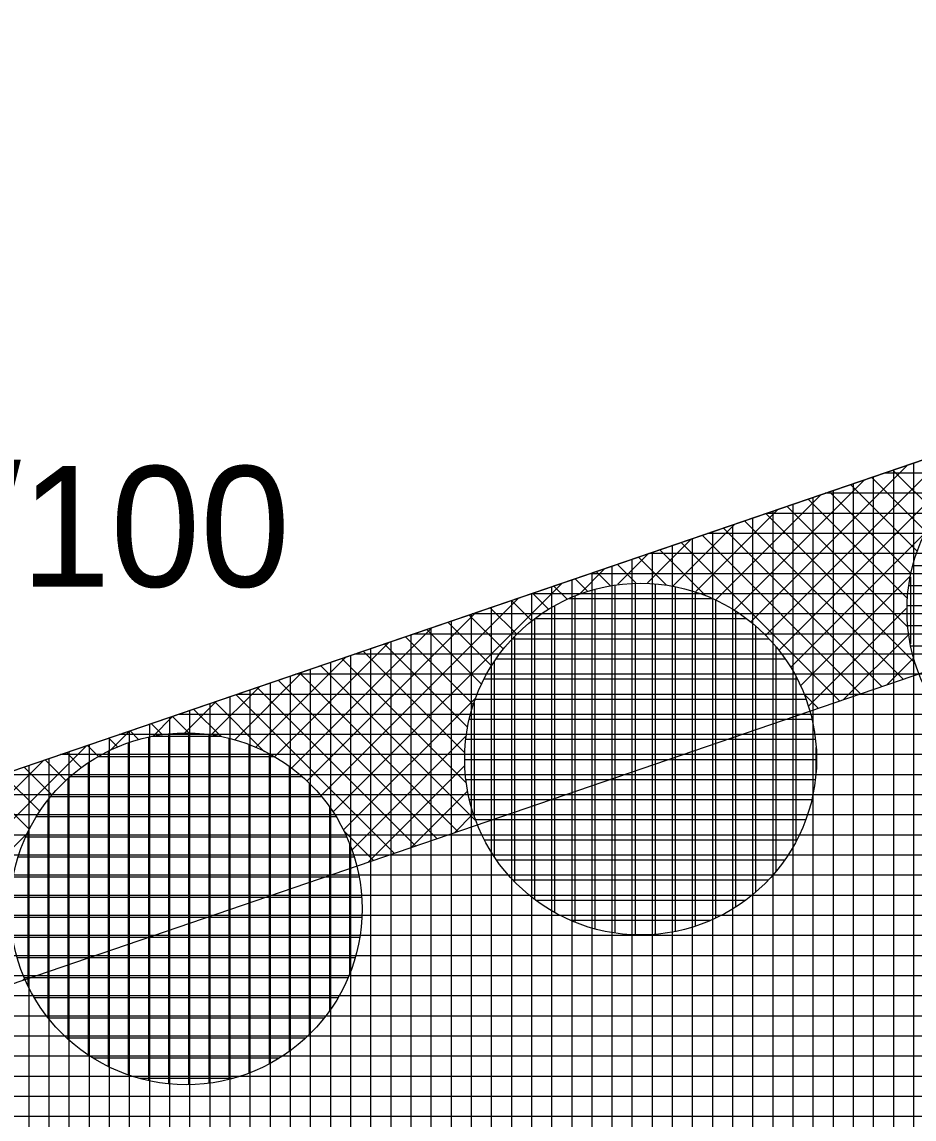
# Model space of a CAD drawing. Extents: x -565346 to -564154, y -1097386 to -1095620.
# Drawn here: x -564644.74 to -564635.86, y -1095739.21 to -1095728.29 of the extents above; entities that cross this region are included whole.
import ezdxf

# ---------------------------------------------------------------- set-up
doc = ezdxf.new("R2010")
doc.units = 0
for name, color, linetype in [('Vrstva 13', 7, 'Continuous'), ('Vrstva 40', 7, 'Continuous'), ('Vrstva 41', 7, 'Continuous'), ('Vrstva 42', 7, 'Continuous'), ('Vrstva 43', 7, 'Continuous'), ('Vrstva 44', 7, 'Continuous')]:
    doc.layers.add(name, color=color, linetype=linetype)

msp = doc.modelspace()

# ---------------------------------------------------------------- linework, layer by layer
at = {"layer": 'Vrstva 13'}
msp.add_line((-564693.31, -1095752.31), (-564631.48, -1095731.18), dxfattribs=at)
at = {"layer": 'Vrstva 41'}
for p, q in [((-564637.205, -1095734.54), (-564635.072, -1095732.407)), ((-564637.338, -1095734.39), (-564635.501, -1095732.554)), ((-564637.486, -1095734.256), (-564635.931, -1095732.701)), ((-564635.753, -1095733.354), (-564636.285, -1095732.822)), ((-564635.649, -1095733.175), (-564636.074, -1095732.75)), ((-564637.651, -1095734.138), (-564636.361, -1095732.848)), ((-564635.838, -1095733.552), (-564636.496, -1095732.894)), ((-564637.834, -1095734.038), (-564636.79, -1095732.995)), ((-564635.936, -1095734.019), (-564636.917, -1095733.038)), ((-564635.902, -1095733.771), (-564636.707, -1095732.966)), ((-564638.035, -1095733.956), (-564637.22, -1095733.142)), ((-564635.934, -1095734.304), (-564637.128, -1095733.11)), ((-564635.974, -1095734.83), (-564637.55, -1095733.254)), ((-564635.865, -1095734.656), (-564637.339, -1095733.182)), ((-564638.261, -1095733.9), (-564637.65, -1095733.289)), ((-564636.185, -1095734.902), (-564637.761, -1095733.326)), ((-564638.516, -1095733.872), (-564638.08, -1095733.435)), ((-564636.607, -1095735.046), (-564638.182, -1095733.47)), ((-564636.396, -1095734.974), (-564637.972, -1095733.398)), ((-564637.088, -1095734.707), (-564635.771, -1095733.389)), ((-564638.812, -1095733.885), (-564638.509, -1095733.582)), ((-564637.944, -1095733.991), (-564638.393, -1095733.543)), ((-564638.631, -1095733.871), (-564638.815, -1095733.687)), ((-564638.33, -1095733.889), (-564638.604, -1095733.615)), ((-564639.187, -1095733.977), (-564638.939, -1095733.729)), ((-564638.888, -1095733.897), (-564639.026, -1095733.759)), ((-564636.99, -1095734.891), (-564635.909, -1095733.811)), ((-564641.645, -1095736.153), (-564639.369, -1095733.876)), ((-564639.319, -1095734.031), (-564639.447, -1095733.903)), ((-564639.116, -1095733.951), (-564639.236, -1095733.831)), ((-564641.766, -1095735.991), (-564639.798, -1095734.023)), ((-564639.503, -1095734.13), (-564639.658, -1095733.975)), ((-564639.819, -1095734.379), (-564640.08, -1095734.119)), ((-564639.669, -1095734.246), (-564639.869, -1095734.047)), ((-564636.91, -1095735.095), (-564635.942, -1095734.126)), ((-564641.903, -1095735.845), (-564640.228, -1095734.17)), ((-564639.953, -1095734.528), (-564640.29, -1095734.191)), ((-564642.056, -1095735.715), (-564640.658, -1095734.316)), ((-564640.171, -1095734.876), (-564640.712, -1095734.335)), ((-564640.071, -1095734.693), (-564640.501, -1095734.263)), ((-564642.225, -1095735.601), (-564641.087, -1095734.463)), ((-564640.253, -1095735.077), (-564640.923, -1095734.407)), ((-564636.565, -1095735.032), (-564635.923, -1095734.39)), ((-564640.336, -1095735.559), (-564641.344, -1095734.551)), ((-564640.309, -1095735.304), (-564641.134, -1095734.479)), ((-564642.415, -1095735.508), (-564641.517, -1095734.61)), ((-564640.323, -1095735.856), (-564641.555, -1095734.623)), ((-564636.135, -1095734.885), (-564635.874, -1095734.624)), ((-564642.624, -1095735.435), (-564641.947, -1095734.757)), ((-564640.401, -1095736.343), (-564641.977, -1095734.767)), ((-564640.229, -1095736.232), (-564641.766, -1095734.695)), ((-564642.857, -1095735.384), (-564642.376, -1095734.904)), ((-564640.823, -1095736.487), (-564642.398, -1095734.911)), ((-564640.612, -1095736.415), (-564642.188, -1095734.839)), ((-564641.034, -1095736.559), (-564642.609, -1095734.983)), ((-564641.542, -1095736.332), (-564640.231, -1095735.021)), ((-564636.817, -1095735.118), (-564636.951, -1095734.984)), ((-564643.121, -1095735.366), (-564642.806, -1095735.051)), ((-564642.758, -1095735.4), (-564643.031, -1095735.127)), ((-564642.325, -1095735.551), (-564642.82, -1095735.055)), ((-564643.436, -1095735.398), (-564643.236, -1095735.197)), ((-564643.075, -1095735.366), (-564643.242, -1095735.199)), ((-564643.86, -1095735.539), (-564643.665, -1095735.344)), ((-564643.575, -1095735.432), (-564643.663, -1095735.344)), ((-564643.341, -1095735.383), (-564643.452, -1095735.271)), ((-564643.785, -1095735.505), (-564643.874, -1095735.416)), ((-564641.458, -1095736.53), (-564640.323, -1095735.396)), ((-564646.279, -1095737.675), (-564644.095, -1095735.491)), ((-564644.145, -1095735.71), (-564644.296, -1095735.56)), ((-564643.975, -1095735.597), (-564644.085, -1095735.488)), ((-564646.398, -1095737.511), (-564644.525, -1095735.638)), ((-564644.299, -1095735.839), (-564644.506, -1095735.632)), ((-564644.558, -1095736.146), (-564644.928, -1095735.776)), ((-564644.437, -1095735.984), (-564644.717, -1095735.704)), ((-564641.291, -1095736.647), (-564640.336, -1095735.692)), ((-564644.662, -1095736.324), (-564645.139, -1095735.848)), ((-564640.862, -1095736.5), (-564640.308, -1095735.947)), ((-564640.432, -1095736.353), (-564640.252, -1095736.173)), ((-564646.177, -1095737.855), (-564644.679, -1095736.358)), ((-564641.244, -1095736.631), (-564641.541, -1095736.335)), ((-564644.729, -1095737.822), (-564644.71, -1095737.803))]:
    msp.add_line(p, q, dxfattribs=at)
at = {"layer": 'Vrstva 42'}
msp.add_lwpolyline([(-564707.989, -1095755.399), (-564707.577, -1095757.356), (-564692.663, -1095754.203), (-564630.833, -1095733.073), (-564590.007, -1095716.981), (-564573.006, -1095706.742), (-564516.181, -1095692.846), (-564453.911, -1095679.516), (-564393.952, -1095664.868), (-564326.83, -1095645.13), (-564326.21, -1095642.73), (-564394.52, -1095662.95), (-564454.33, -1095677.56), (-564516.6, -1095690.89), (-564574.04, -1095705.03), (-564590.74, -1095715.12), (-564631.48, -1095731.18), (-564693.31, -1095752.31)], close=True, dxfattribs=at)
at = {"layer": 'Vrstva 43'}
for p, q in [((-564635.87, -1095732.68), (-564635.87, -1095749.37)), ((-564636.27, -1095732.817), (-564636.27, -1095749.497)), ((-564589.53, -1095732.78), (-564636.162, -1095732.78)), ((-564636.07, -1095732.749), (-564636.07, -1095749.433)), ((-564636.47, -1095732.885), (-564636.47, -1095749.56)), ((-564636.87, -1095733.022), (-564636.87, -1095749.686)), ((-564590.129, -1095732.98), (-564636.747, -1095732.98)), ((-564636.67, -1095732.954), (-564636.67, -1095749.623)), ((-564637.27, -1095733.159), (-564637.27, -1095749.813)), ((-564637.07, -1095733.09), (-564637.07, -1095749.75)), ((-564637.47, -1095733.227), (-564637.47, -1095749.876)), ((-564590.728, -1095733.18), (-564637.332, -1095733.18)), ((-564591.326, -1095733.38), (-564637.918, -1095733.38)), ((-564637.87, -1095733.364), (-564637.87, -1095750.002)), ((-564637.67, -1095733.295), (-564637.67, -1095749.939)), ((-564638.07, -1095733.432), (-564638.07, -1095750.066)), ((-564591.925, -1095733.58), (-564638.503, -1095733.58)), ((-564638.47, -1095733.569), (-564638.47, -1095750.192)), ((-564638.27, -1095733.5), (-564638.27, -1095750.129)), ((-564638.87, -1095733.705), (-564638.87, -1095750.319)), ((-564638.67, -1095733.637), (-564638.67, -1095750.255)), ((-564592.524, -1095733.78), (-564639.088, -1095733.78)), ((-564639.07, -1095733.774), (-564639.07, -1095750.382)), ((-564639.47, -1095733.911), (-564639.47, -1095750.508)), ((-564639.27, -1095733.842), (-564639.27, -1095750.445)), ((-564593.123, -1095733.98), (-564639.673, -1095733.98)), ((-564639.67, -1095733.979), (-564639.67, -1095750.572)), ((-564640.07, -1095734.116), (-564640.07, -1095750.698)), ((-564639.87, -1095734.047), (-564639.87, -1095750.635)), ((-564640.47, -1095734.252), (-564640.47, -1095750.825)), ((-564640.27, -1095734.184), (-564640.27, -1095750.761)), ((-564593.722, -1095734.18), (-564640.259, -1095734.18)), ((-564640.67, -1095734.321), (-564640.67, -1095750.888)), ((-564641.07, -1095734.457), (-564641.07, -1095751.014)), ((-564640.87, -1095734.389), (-564640.87, -1095750.951)), ((-564594.321, -1095734.38), (-564640.844, -1095734.38)), ((-564594.855, -1095734.58), (-564641.429, -1095734.58)), ((-564641.27, -1095734.526), (-564641.27, -1095751.077)), ((-564641.67, -1095734.662), (-564641.67, -1095751.204)), ((-564641.47, -1095734.594), (-564641.47, -1095751.141)), ((-564642.07, -1095734.799), (-564642.07, -1095751.33)), ((-564595.24, -1095734.78), (-564642.014, -1095734.78)), ((-564641.87, -1095734.731), (-564641.87, -1095751.267)), ((-564642.27, -1095734.867), (-564642.27, -1095751.394)), ((-564642.67, -1095735.004), (-564642.67, -1095751.52)), ((-564595.625, -1095734.98), (-564642.599, -1095734.98)), ((-564642.47, -1095734.936), (-564642.47, -1095751.457)), ((-564642.87, -1095735.072), (-564642.87, -1095751.583)), ((-564643.27, -1095735.209), (-564643.27, -1095751.71)), ((-564596.01, -1095735.18), (-564643.185, -1095735.18)), ((-564643.07, -1095735.141), (-564643.07, -1095751.647)), ((-564643.67, -1095735.346), (-564643.67, -1095751.836)), ((-564643.47, -1095735.278), (-564643.47, -1095751.773)), ((-564643.87, -1095735.414), (-564643.87, -1095751.9)), ((-564596.394, -1095735.38), (-564643.77, -1095735.38)), ((-564644.27, -1095735.551), (-564644.27, -1095752.026)), ((-564644.07, -1095735.483), (-564644.07, -1095751.963)), ((-564644.47, -1095735.619), (-564644.47, -1095752.089)), ((-564596.779, -1095735.58), (-564644.355, -1095735.58)), ((-564597.164, -1095735.78), (-564644.94, -1095735.78)), ((-564644.67, -1095735.688), (-564644.67, -1095752.153)), ((-564597.548, -1095735.98), (-564645.526, -1095735.98)), ((-564597.933, -1095736.18), (-564646.111, -1095736.18)), ((-564598.318, -1095736.38), (-564646.696, -1095736.38)), ((-564598.703, -1095736.58), (-564647.281, -1095736.58)), ((-564599.087, -1095736.78), (-564647.867, -1095736.78)), ((-564599.472, -1095736.98), (-564648.452, -1095736.98)), ((-564599.857, -1095737.18), (-564649.037, -1095737.18)), ((-564600.241, -1095737.38), (-564649.622, -1095737.38)), ((-564600.626, -1095737.58), (-564650.207, -1095737.58)), ((-564601.011, -1095737.78), (-564650.793, -1095737.78)), ((-564601.396, -1095737.98), (-564651.378, -1095737.98)), ((-564601.78, -1095738.18), (-564651.963, -1095738.18)), ((-564602.165, -1095738.38), (-564652.548, -1095738.38)), ((-564602.55, -1095738.58), (-564653.134, -1095738.58)), ((-564602.934, -1095738.78), (-564653.719, -1095738.78)), ((-564603.319, -1095738.98), (-564654.304, -1095738.98)), ((-564603.704, -1095739.18), (-564654.889, -1095739.18))]:
    msp.add_line(p, q, dxfattribs=at)
msp.add_lwpolyline([(-564584.17, -1095730.99), (-564361.01, -1095672.63), (-564329.81, -1095662.26), (-564326.21, -1095642.73), (-564394.52, -1095662.95), (-564454.33, -1095677.56), (-564516.6, -1095690.89), (-564574.04, -1095705.03), (-564590.74, -1095715.12), (-564631.48, -1095731.18), (-564693.31, -1095752.31), (-564772.2, -1095768.91), (-564879.81, -1095788.15), (-565039.47, -1095811.86), (-565040.85, -1095849.94), (-565025.81, -1095848.33), (-565025.24, -1095824.91), (-564877.52, -1095802.97), (-564694, -1095767.75), (-564603.8, -1095739.23), (-564594.74, -1095734.52)], close=True, dxfattribs=at)
at = {"layer": 'Vrstva 44'}
for p, q in [((-564632.493, -1095733.7), (-564635.876, -1095733.7)), ((-564635.9, -1095733.81), (-564635.9, -1095734.478)), ((-564638.84, -1095733.895), (-564638.84, -1095737.354)), ((-564638.64, -1095733.877), (-564638.64, -1095737.373)), ((-564638.44, -1095733.882), (-564638.44, -1095737.367)), ((-564638.24, -1095733.909), (-564638.24, -1095737.338)), ((-564632.452, -1095733.9), (-564635.916, -1095733.9)), ((-564637.866, -1095734.03), (-564639.302, -1095734.03)), ((-564639.24, -1095734.003), (-564639.24, -1095737.246)), ((-564639.04, -1095733.935), (-564639.04, -1095737.313)), ((-564638.04, -1095733.962), (-564638.04, -1095737.285)), ((-564639.44, -1095734.1), (-564639.44, -1095737.148)), ((-564637.84, -1095734.042), (-564637.84, -1095737.207)), ((-564632.435, -1095734.1), (-564635.932, -1095734.1)), ((-564637.529, -1095734.23), (-564639.641, -1095734.23)), ((-564639.64, -1095734.229), (-564639.64, -1095737.018)), ((-564637.64, -1095734.152), (-564637.64, -1095737.096)), ((-564637.44, -1095734.302), (-564637.44, -1095736.946)), ((-564632.442, -1095734.3), (-564635.925, -1095734.3)), ((-564637.307, -1095734.43), (-564639.861, -1095734.43)), ((-564639.84, -1095734.408), (-564639.84, -1095736.84)), ((-564637.24, -1095734.504), (-564637.24, -1095736.741)), ((-564632.473, -1095734.5), (-564635.896, -1095734.5)), ((-564640.04, -1095734.656), (-564640.04, -1095736.592)), ((-564637.144, -1095734.63), (-564640.023, -1095734.63)), ((-564637.04, -1095734.803), (-564637.04, -1095736.443)), ((-564637.027, -1095734.83), (-564640.142, -1095734.83)), ((-564640.24, -1095735.061), (-564640.24, -1095736.19)), ((-564636.94, -1095735.03), (-564640.23, -1095735.03)), ((-564636.88, -1095735.23), (-564640.288, -1095735.23)), ((-564643.48, -1095735.407), (-564643.48, -1095738.823)), ((-564642.752, -1095735.4), (-564643.45, -1095735.4)), ((-564643.28, -1095735.374), (-564643.28, -1095738.854)), ((-564643.08, -1095735.364), (-564643.08, -1095738.862)), ((-564642.88, -1095735.38), (-564642.88, -1095738.848)), ((-564642.68, -1095735.418), (-564642.68, -1095738.811)), ((-564636.846, -1095735.43), (-564640.321, -1095735.43)), ((-564643.88, -1095735.546), (-564643.88, -1095738.681)), ((-564643.68, -1095735.463), (-564643.68, -1095738.764)), ((-564642.48, -1095735.481), (-564642.48, -1095738.748)), ((-564636.84, -1095735.508), (-564636.84, -1095735.759)), ((-564644.08, -1095735.663), (-564644.08, -1095738.565)), ((-564642.23, -1095735.6), (-564643.978, -1095735.6)), ((-564642.28, -1095735.57), (-564642.28, -1095738.656)), ((-564636.836, -1095735.63), (-564640.332, -1095735.63)), ((-564642.08, -1095735.697), (-564642.08, -1095738.532)), ((-564644.28, -1095735.819), (-564644.28, -1095738.408)), ((-564641.951, -1095735.8), (-564644.257, -1095735.8)), ((-564641.88, -1095735.864), (-564641.88, -1095738.362)), ((-564636.848, -1095735.83), (-564640.321, -1095735.83)), ((-564641.755, -1095736), (-564644.451, -1095736)), ((-564644.48, -1095736.036), (-564644.48, -1095738.192)), ((-564641.68, -1095736.099), (-564641.68, -1095738.128)), ((-564636.884, -1095736.03), (-564640.286, -1095736.03)), ((-564641.614, -1095736.2), (-564644.595, -1095736.2)), ((-564636.943, -1095736.23), (-564640.224, -1095736.23)), ((-564641.507, -1095736.4), (-564644.701, -1095736.4)), ((-564644.68, -1095736.355), (-564644.68, -1095737.872)), ((-564637.033, -1095736.43), (-564640.135, -1095736.43)), ((-564641.48, -1095736.467), (-564641.48, -1095737.762)), ((-564641.432, -1095736.6), (-564644.775, -1095736.6)), ((-564637.154, -1095736.63), (-564640.016, -1095736.63)), ((-564641.385, -1095736.8), (-564644.824, -1095736.8)), ((-564637.318, -1095736.83), (-564639.85, -1095736.83)), ((-564641.36, -1095737), (-564644.85, -1095737)), ((-564637.543, -1095737.03), (-564639.623, -1095737.03)), ((-564641.358, -1095737.2), (-564644.851, -1095737.2)), ((-564637.894, -1095737.23), (-564639.276, -1095737.23)), ((-564641.378, -1095737.4), (-564644.829, -1095737.4)), ((-564641.424, -1095737.6), (-564644.783, -1095737.6)), ((-564641.496, -1095737.8), (-564644.713, -1095737.8)), ((-564641.596, -1095738), (-564644.612, -1095738)), ((-564641.734, -1095738.2), (-564644.474, -1095738.2)), ((-564641.918, -1095738.4), (-564644.289, -1095738.4)), ((-564642.181, -1095738.6), (-564644.026, -1095738.6)), ((-564642.638, -1095738.8), (-564643.57, -1095738.8))]:
    msp.add_line(p, q, dxfattribs=at)
for centre in [(-564634.184, -1095734.144), (-564638.584, -1095735.624), (-564643.104, -1095737.114)]:
    msp.add_circle(centre, 1.75, dxfattribs=at)

# ---------------------------------------------------------------- texts
at = {"layer": 'Vrstva 40'}
msp.add_text('15/100', height=1.2, dxfattribs=at).set_placement((-564646.98, -1095733.91))

doc.saveas('drawing.dxf')
